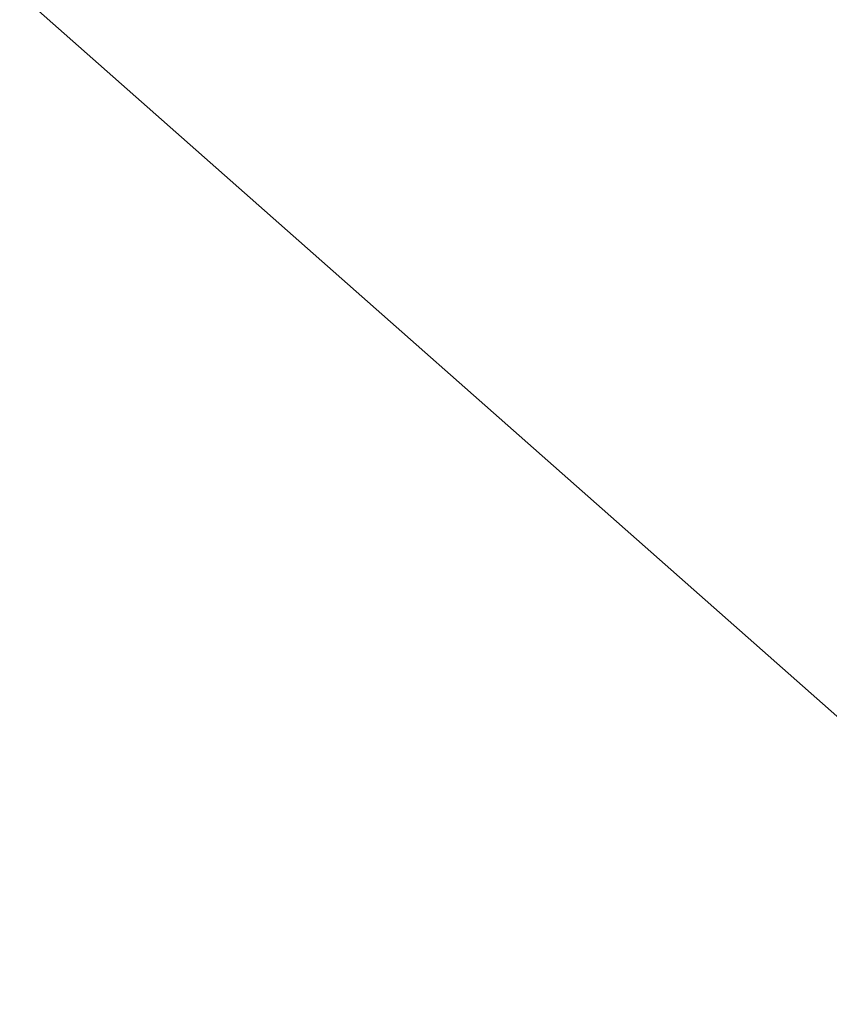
# Model space of a CAD drawing. Header units: millimetres. Extents: x 162876 to 168130, y 402614 to 405602.
# Tile 899 of 1056: x 165502.8273 to 165502.898, y 403949.5616 to 403949.6476. Entities that reach past the tile are written whole.
import ezdxf
from ezdxf import colors
from ezdxf.entities.mleader import LeaderData, LeaderLine
from ezdxf.math import Vec2, Vec3

# ---------------------------------------------------------------- set-up
doc = ezdxf.new("R2010")
doc.units = ezdxf.units.MM
for name, color, linetype, lineweight in [('X-CA190022.004-UO-BGT_Ondergrond$0$GE_314_WGDRijbaanLokaleweg_Vlak_GEM', 253, 'Continuous', 9), ('X-CA190022.004-UO-BGT_Ondergrond$0$GE_316_WGDFietspad_Vlak_GEM', 253, 'Continuous', 9), ('X-CA190022.004-UO-OPB_Opbreek_v0.1$0$X-XX-AL-T25- LEADER ASFALT', 7, 'Continuous', 25)]:
    doc.layers.add(name, color=color, linetype=linetype, lineweight=lineweight)
doc.styles.add('X-CA190022.004-UO-OPB_Opbreek_v0.1$0$NLCS-ISO-M200-T25', font='NLCS-ISO.ttf', dxfattribs={"height": 0.5})

msp = doc.modelspace()

# ---------------------------------------------------------------- leaders
at = {"layer": 'X-CA190022.004-UO-OPB_Opbreek_v0.1$0$X-XX-AL-T25- LEADER ASFALT'}
ml = msp.add_multileader_mtext('Standard', dxfattribs=at)
ml.set_content('\\A1;Wegvak 2.16; Fietspad Geerbosch\\PTotaal teervrij:\\PFrezen asfalt 25mm:  273.0m{\\H0.7x;\\S2^ ;\\H1.42857x; }', color=256, style='X-CA190022.004-UO-OPB_Opbreek_v0.1$0$NLCS-ISO-M200-T25')
ml.set_leader_properties(color=256, linetype='ByLayer', lineweight=-1)
ml.build(insert=Vec2(0, 0))
ml.multileader.update_dxf_attribs({"text_left_attachment_type": 5, "text_right_attachment_type": 5, "dogleg_length": 0.5, "arrow_head_size": 0.5})
ctx = ml.context
ctx.base_point, ctx.char_height, ctx.arrow_head_size, ctx.landing_gap_size, ctx.plane_origin, ctx.plane_x_axis, ctx.plane_y_axis = Vec3(165519.482734, 403953.670449), 0.5, 0.5, 0.18, Vec3(165445.827134, 403966.773975), Vec3(0.692899, 0.721035), Vec3(-0.721035, 0.692899)
ctx.left_attachment, ctx.right_attachment = 5, 5
notes = []
notes.append((ctx, [(0, (1, 1, 0), (165519.136284, 403953.309932), (0.692899, 0.721035), 0.5, [(1, [(165496.546278, 403920.172068), (165523.558696, 403949.435173)], 0, [])])]))
ctx.mtext.insert, ctx.mtext.text_direction, ctx.mtext.rotation, ctx.mtext.width, ctx.mtext.flow_direction = Vec3(165517.973109, 403955.370806), Vec3(0.692899, 0.721035), 0.805295, 10.21620769, 5
ctx.mtext.has_bg_fill, ctx.mtext.bg_color, ctx.mtext.bg_scale_factor, ctx.mtext.bg_transparency, ctx.mtext.use_window_bg_color = 1, -1027028792, 1.5, 0, 1
for ctx, leaders in notes:
    for number, flags, end, landing, length, lines in leaders:
        leader = LeaderData()
        leader.index, (leader.has_last_leader_line, leader.has_dogleg_vector, leader.attachment_direction) = number, flags
        leader.last_leader_point, leader.dogleg_vector, leader.dogleg_length = Vec3(end), Vec3(landing), length
        for number, points, colour, breaks in lines:
            line = LeaderLine()
            line.index, line.vertices, line.color, line.breaks = number, Vec3.list(points), colors.encode_raw_color(colour), breaks
            leader.lines.append(line)
        ctx.leaders.append(leader)

# ---------------------------------------------------------------- next in the draw order: linework, layer by layer
at = {"layer": 'X-CA190022.004-UO-BGT_Ondergrond$0$GE_314_WGDRijbaanLokaleweg_Vlak_GEM', "flags": 128}
msp.add_lwpolyline([(165475.679, 403979.24), (165481.989, 403973.676), (165489.952, 403966.654), (165503.146, 403954.964), (165511.755, 403947.369), (165508.974, 403944.22), (165471.36, 403977.447), (165465.041, 403983.368), (165460.723, 403987.853), (165456.771, 403992.257), (165447.198, 404004.181), (165445.201, 404006.669)], dxfattribs=at)
at = {"layer": 'X-CA190022.004-UO-BGT_Ondergrond$0$GE_316_WGDFietspad_Vlak_GEM', "flags": 128}
msp.add_lwpolyline([(165471.36, 403977.447), (165508.974, 403944.22), (165508.008, 403943.126), (165497.262, 403952.61), (165488.043, 403960.727), (165485.951, 403962.569), (165476.921, 403970.557)], dxfattribs=at)

doc.saveas('drawing.dxf')
